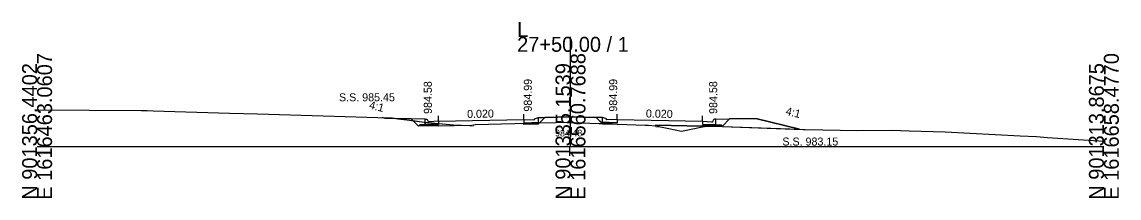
# Model space of a CAD drawing. Extents: x 1009 to 7438, y -1586 to 7964.
# Drawn here: x 2032.1 to 2237.7, y 5414 to 5447.1 of the extents above; entities that cross this region are included whole.
import ezdxf

# ---------------------------------------------------------------- set-up
doc = ezdxf.new("R2010")
doc.units = 0
for name, color, linetype in [('Exist Cross Section Cell', 7, 'Continuous'), ('Exist XS Center Line Elevation Label', 7, 'Continuous'), ('Exist XS Ground Line', 7, 'Continuous'), ('Prop XS Dump Level', 7, 'Continuous'), ('Prop XS Earthwork Shape', 7, 'Continuous'), ('Prop XS EOT Tick Mark', 7, 'Continuous'), ('Prop XS Finish Grade', 7, 'Continuous'), ('Prop XS Finish Grade CurbGutter', 7, 'Continuous'), ('Prop XS Finish Grade Earthwork', 7, 'Continuous'), ('Prop XS Finish Grade Pavement', 7, 'Continuous'), ('Prop XS Hydro Elevations', 7, 'Continuous'), ('Prop XS Pvmt Edge Slope', 7, 'Continuous'), ('Prop XS SE Text', 7, 'Continuous'), ('Prop XS Side Slope Text', 7, 'Continuous'), ('Prop XS SS Elevation Text', 7, 'Continuous'), ('Prop XS Subgrade CurbGutter', 7, 'Continuous'), ('Prop XS Subgrade Earthwork', 7, 'Continuous')]:
    doc.layers.add(name, color=color, linetype=linetype)

msp = doc.modelspace()

# ---------------------------------------------------------------- linework, layer by layer
at = {"layer": 'Exist Cross Section Cell'}
for p, q in [((2134.89, 5423.73), (2134.89, 5444.26)), ((2034.89, 5423.73), (2134.89, 5423.73)), ((2134.89, 5423.73), (2234.89, 5423.73))]:
    msp.add_line(p, q, dxfattribs=at)
at = {"layer": 'Exist XS Ground Line'}
for p, q in [((2034.89, 5430.57), (2054.42, 5430.48)), ((2054.42, 5430.48), (2055.51, 5430.44)), ((2055.51, 5430.44), (2056.63, 5430.42)), ((2056.63, 5430.42), (2070.99, 5429.97)), ((2070.99, 5429.97), (2076.24, 5429.83)), ((2076.24, 5429.83), (2100.81, 5429.08)), ((2100.81, 5429.08), (2101.47, 5429.06)), ((2101.47, 5429.06), (2107.46, 5428.29)), ((2107.46, 5428.29), (2112.96, 5427.76)), ((2117, 5427.8), (2124.44, 5428.02)), ((2124.44, 5428.02), (2128.14, 5428.12)), ((2128.14, 5428.12), (2132.12, 5428.23)), ((2132.12, 5428.23), (2133.21, 5428.26)), ((2133.21, 5428.26), (2134.26, 5428.23)), ((2134.26, 5428.23), (2134.89, 5428.21)), ((2134.89, 5428.21), (2138.51, 5428.1)), ((2138.51, 5428.1), (2148.92, 5427.7)), ((2112.96, 5427.76), (2116.05, 5427.67)), ((2116.05, 5427.67), (2116.41, 5427.71)), ((2116.41, 5427.71), (2117, 5427.8)), ((2148.92, 5427.7), (2149.54, 5427.68)), ((2149.54, 5427.68), (2150.84, 5427.6)), ((2150.84, 5427.6), (2153.33, 5427.1)), ((2153.33, 5427.1), (2155.72, 5426.59)), ((2155.72, 5426.59), (2159.66, 5427.41)), ((2159.66, 5427.41), (2159.99, 5427.48)), ((2159.99, 5427.48), (2161.68, 5427.5)), ((2161.68, 5427.5), (2178.53, 5426.9)), ((2178.53, 5426.9), (2178.88, 5426.9)), ((2178.88, 5426.9), (2188.77, 5426.72)), ((2188.77, 5426.72), (2195.12, 5426.79)), ((2195.12, 5426.79), (2198.36, 5426.66)), ((2198.36, 5426.66), (2205.14, 5426.44)), ((2205.14, 5426.44), (2219.21, 5425.72)), ((2219.21, 5425.72), (2222.24, 5425.59)), ((2222.24, 5425.59), (2224.32, 5425.42)), ((2224.32, 5425.42), (2234.89, 5424.69))]:
    msp.add_line(p, q, dxfattribs=at)
at = {"layer": 'Prop XS Dump Level'}
for p, q in [((2110.14, 5428.43), (2126.14, 5428.75)), ((2110.14, 5428.43), (2126.14, 5428.75)), ((2143.64, 5428.75), (2159.64, 5428.43)), ((2143.64, 5428.75), (2159.64, 5428.43))]:
    msp.add_line(p, q, dxfattribs=at)
at = {"layer": 'Prop XS Earthwork Shape'}
for points in [[(2100.81, 5429.08), (2101.47, 5429.06), (2102.54, 5428.92), (2100.14, 5428.97), (2099.57, 5429.11)], [(2105.36, 5428.56), (2105.05, 5428.87), (2102.54, 5428.92)], [(2107.46, 5428.29), (2107.64, 5428.27), (2107.64, 5427.8), (2106.64, 5427.78), (2106.39, 5427.53), (2105.36, 5428.56)], [(2110.14, 5427.52), (2110.14, 5427.6), (2106.39, 5427.53), (2106.64, 5427.78), (2107.64, 5427.8), (2110.14, 5427.85), (2110.14, 5428.03), (2112.96, 5427.76), (2116.05, 5427.67), (2116.05, 5427.64)], [(2107.64, 5428.27), (2110.14, 5428.03), (2110.14, 5427.85), (2107.64, 5427.8)], [(2128.14, 5428.12), (2128.73, 5428.14), (2128.89, 5427.98), (2126.14, 5427.92), (2126.14, 5428.07)], [(2128.73, 5428.14), (2129.06, 5428.15), (2128.89, 5427.98)], [(2133.21, 5428.26), (2134.26, 5428.23), (2134.89, 5428.21), (2138.51, 5428.1), (2140.86, 5428.01), (2139.72, 5429.16), (2139.67, 5429.16), (2134.89, 5429.26), (2130.12, 5429.16), (2130.07, 5429.16), (2129.06, 5428.15), (2132.12, 5428.23)], [(2140.93, 5428.01), (2140.9, 5427.98), (2142.74, 5427.94)], [(2143.64, 5427.91), (2143.64, 5427.92), (2142.74, 5427.94)], [(2159.66, 5427.41), (2159.99, 5427.48), (2161.68, 5427.5), (2177.81, 5426.93), (2169.64, 5428.97), (2164.73, 5428.87), (2163.39, 5427.53), (2159.64, 5427.6), (2159.64, 5427.52), (2150.84, 5427.69), (2150.84, 5427.6), (2153.33, 5427.1), (2155.72, 5426.59)]]:
    msp.add_lwpolyline(points, close=True, dxfattribs=at)
at = {"layer": 'Prop XS EOT Tick Mark'}
for p, q in [((2110.14, 5428.43), (2110.14, 5429.43)), ((2126.14, 5428.75), (2126.14, 5429.75)), ((2143.64, 5428.75), (2143.64, 5429.75)), ((2159.64, 5428.43), (2159.64, 5429.43))]:
    msp.add_line(p, q, dxfattribs=at)
at = {"layer": 'Prop XS Finish Grade'}
for p, q in [((2107.64, 5428.81), (2105.05, 5428.87)), ((2128.89, 5429.13), (2130.12, 5429.16)), ((2140.89, 5429.13), (2139.67, 5429.16)), ((2162.14, 5428.81), (2164.73, 5428.87))]:
    msp.add_line(p, q, dxfattribs=at)
at = {"layer": 'Prop XS Finish Grade CurbGutter'}
for p, q in [((2107.64, 5428.81), (2107.89, 5428.81)), ((2107.89, 5428.81), (2108.02, 5428.79)), ((2108.11, 5428.69), (2108.02, 5428.79)), ((2108.18, 5428.44), (2108.11, 5428.69)), ((2108.27, 5428.35), (2108.18, 5428.44)), ((2108.39, 5428.33), (2108.27, 5428.35)), ((2110.14, 5428.43), (2108.39, 5428.33)), ((2126.14, 5428.75), (2128.14, 5428.71)), ((2128.14, 5428.88), (2128.89, 5429.13)), ((2128.14, 5428.71), (2128.14, 5428.88)), ((2141.64, 5428.88), (2140.89, 5429.13)), ((2141.64, 5428.71), (2141.64, 5428.88)), ((2143.64, 5428.75), (2141.64, 5428.71)), ((2159.64, 5428.43), (2161.39, 5428.33)), ((2161.39, 5428.33), (2161.52, 5428.35)), ((2161.52, 5428.35), (2161.61, 5428.44)), ((2161.61, 5428.44), (2161.68, 5428.69)), ((2161.68, 5428.69), (2161.77, 5428.79)), ((2161.89, 5428.81), (2161.77, 5428.79)), ((2162.14, 5428.81), (2161.89, 5428.81))]:
    msp.add_line(p, q, dxfattribs=at)
at = {"layer": 'Prop XS Finish Grade Earthwork'}
for p, q in [((2100.14, 5428.97), (2099.57, 5429.11)), ((2105.05, 5428.87), (2100.14, 5428.97)), ((2130.12, 5429.16), (2134.89, 5429.26)), ((2134.89, 5429.26), (2139.67, 5429.16)), ((2164.73, 5428.87), (2169.64, 5428.97)), ((2169.64, 5428.97), (2177.81, 5426.93))]:
    msp.add_line(p, q, dxfattribs=at)
at = {"layer": 'Prop XS Finish Grade Pavement'}
for p, q in [((2110.14, 5428.43), (2126.14, 5428.75)), ((2143.64, 5428.75), (2159.64, 5428.43))]:
    msp.add_line(p, q, dxfattribs=at)
at = {"layer": 'Prop XS Pvmt Edge Slope'}
for p, q in [((2127.64, 5428.2), (2128.89, 5428.23)), ((2128.64, 5428.22), (2128.89, 5427.98)), ((2142.14, 5428.2), (2140.89, 5428.23)), ((2141.14, 5428.22), (2140.9, 5427.98)), ((2106.64, 5427.78), (2106.39, 5427.53)), ((2107.64, 5427.8), (2106.64, 5427.78)), ((2162.14, 5427.8), (2163.14, 5427.78)), ((2163.14, 5427.78), (2163.39, 5427.53))]:
    msp.add_line(p, q, dxfattribs=at)
at = {"layer": 'Prop XS Subgrade CurbGutter'}
for p, q in [((2107.64, 5427.8), (2107.64, 5428.81)), ((2110.14, 5428.43), (2110.14, 5427.85)), ((2126.14, 5428.75), (2126.14, 5428.17)), ((2126.14, 5428.17), (2127.64, 5428.2)), ((2128.89, 5428.23), (2128.89, 5429.13)), ((2140.89, 5428.23), (2140.89, 5429.13)), ((2143.64, 5428.17), (2142.14, 5428.2)), ((2143.64, 5428.75), (2143.64, 5428.17)), ((2159.64, 5428.43), (2159.64, 5427.85)), ((2162.14, 5427.8), (2162.14, 5428.81)), ((2110.14, 5427.85), (2107.64, 5427.8)), ((2159.64, 5427.85), (2162.14, 5427.8))]:
    msp.add_line(p, q, dxfattribs=at)
at = {"layer": 'Prop XS Subgrade Earthwork'}
for p, q in [((2106.39, 5427.53), (2105.05, 5428.87)), ((2126.14, 5427.84), (2126.14, 5428.07)), ((2126.14, 5427.92), (2128.89, 5427.98)), ((2128.89, 5427.98), (2130.07, 5429.16)), ((2140.9, 5427.98), (2139.72, 5429.16)), ((2143.64, 5427.92), (2140.9, 5427.98)), ((2163.39, 5427.53), (2164.73, 5428.87)), ((2110.14, 5427.6), (2106.39, 5427.53)), ((2116.05, 5427.64), (2110.14, 5427.52)), ((2110.14, 5427.52), (2110.14, 5427.6)), ((2116.05, 5427.64), (2116.05, 5427.67)), ((2126.14, 5427.84), (2126.14, 5427.92)), ((2143.64, 5427.84), (2143.64, 5427.92)), ((2143.64, 5427.84), (2143.64, 5427.91)), ((2150.84, 5427.69), (2150.84, 5427.6)), ((2150.84, 5427.69), (2159.64, 5427.52)), ((2159.64, 5427.52), (2159.64, 5427.6)), ((2159.64, 5427.6), (2163.39, 5427.53))]:
    msp.add_line(p, q, dxfattribs=at)

# ---------------------------------------------------------------- texts
at = {"layer": 'Exist Cross Section Cell'}
for s, p in [('L', (2124.89, 5444.26)), ('27+50.00 / 1', (2124.89, 5441.46))]:
    msp.add_text(s, height=2.8, dxfattribs=at).set_placement(p)
for s, p in [('E 1616463.0607', (2037.69, 5413.73)), ('E 1616560.7688', (2137.69, 5413.73)), ('E 1616658.4770', (2237.69, 5413.73)), ('N 901356.4402', (2034.89, 5413.73)), ('N 901335.1539', (2134.89, 5413.73)), ('N 901313.8675', (2234.89, 5413.73))]:
    msp.add_text(s, height=2.8, rotation=90, dxfattribs=at).set_placement(p)
at = {"layer": 'Exist XS Center Line Elevation Label'}
msp.add_text('984.48', height=1.25, dxfattribs=at).set_placement((2131.99, 5425.59))
at = {"layer": 'Prop XS Dump Level'}
for p in [(2116.05, 5427.37), (2116.05, 5427.37), (2150.84, 5427.3), (2150.84, 5427.3)]:
    msp.add_text('Eop', height=0.3, dxfattribs=at).set_placement(p)
at = {"layer": 'Prop XS Hydro Elevations'}
for s, p in [('984.99', (2127.64, 5430.24)), ('984.99', (2143.64, 5430.24)), ('984.58', (2108.89, 5429.81)), ('984.58', (2162.39, 5429.81))]:
    msp.add_text(s, height=1.5, rotation=90, dxfattribs=at).set_placement(p)
at = {"layer": 'Prop XS SE Text'}
for rotation, p in [(1.1458, (2115.52, 5429.04)), (358.8542, (2149.02, 5429.15))]:
    msp.add_text('0.020', height=1.5, rotation=rotation, dxfattribs=at).set_placement(p)
at = {"layer": 'Prop XS Side Slope Text'}
for p in [(2097.03, 5430.84), (2175.12, 5429.69)]:
    msp.add_text('4:1', height=1.5, rotation=345.9638, dxfattribs=at).set_placement(p)
at = {"layer": 'Prop XS SS Elevation Text'}
for s, p in [('S.S. 985.45', (2091.49, 5432.18)), ('S.S. 983.15', (2174.61, 5423.88))]:
    msp.add_text(s, height=1.5, dxfattribs=at).set_placement(p)

doc.saveas('drawing.dxf')
